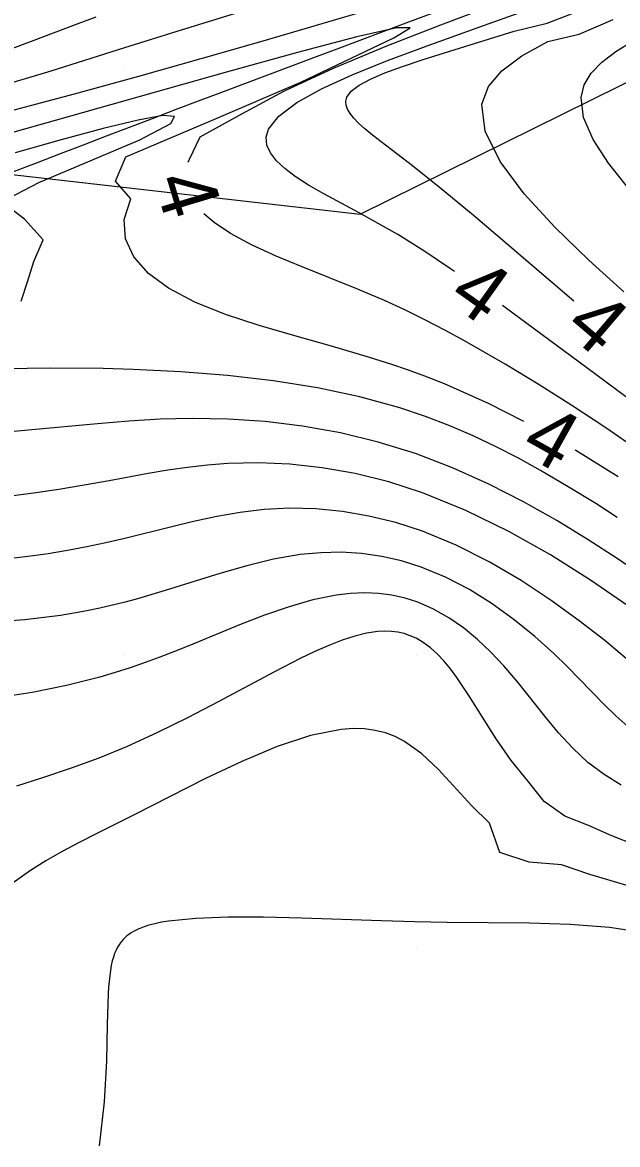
# Model space of a CAD drawing. Extents: x 2602990 to 2605851, y 618069 to 619180.
# Drawn here: x 2603786.55 to 2603806.86, y 618523.29 to 618561.61 of the extents above; entities that cross this region are included whole.
import ezdxf

# ---------------------------------------------------------------- set-up
doc = ezdxf.new("R2010")
doc.units = 0
for name, color, linetype in [('DTM Contours Major', 7, 'Continuous'), ('DTM Contours Major Text', 7, 'Continuous'), ('DTM Contours Minor', 7, 'Continuous'), ('DTM Contours Minor Text', 7, 'Continuous'), ('Exist DTM Breakline', 7, 'Continuous'), ('Exist DTM Crownline', 7, 'Continuous'), ('Exist DTM QL2 LIDAR Elevation Point', 7, 'Continuous'), ('Exist Roads EOP', 7, 'Continuous'), ('PH Exist DTM Obscure Area', 7, 'Continuous')]:
    doc.layers.add(name, color=color, linetype=linetype)

msp = doc.modelspace()

# ---------------------------------------------------------------- linework, layer by layer
at = {"layer": 'DTM Contours Major'}
for points in [[(2603800.793, 618562.759), (2603794.748, 618560.976), (2603792.635, 618560.367), (2603790.504, 618559.768), (2603788.315, 618559.166), (2603786.807, 618558.76), (2603785.268, 618558.352)], [(2603792.209, 618556.841), (2603792.244, 618556.941), (2603792.618, 618557.71), (2603794.038, 618558.49), (2603795.487, 618559.277), (2603797.169, 618560.055), (2603798.983, 618560.811), (2603800.827, 618561.533), (2603803.64, 618562.603)], [(2603807.613, 618546.977), (2603806.454, 618547.772), (2603805.295, 618548.533), (2603804.145, 618549.257), (2603803.018, 618549.939), (2603802.324, 618550.346), (2603801.639, 618550.735), (2603800.959, 618551.106), (2603800.279, 618551.46), (2603799.594, 618551.797), (2603798.902, 618552.115), (2603797.958, 618552.516), (2603796.089, 618553.263), (2603795.207, 618553.629), (2603794.387, 618554.006), (2603793.651, 618554.402), (2603793.086, 618554.778), (2603792.742, 618555.075)], [(2603807.862, 618530.514), (2603806.582, 618530.708), (2603805.24, 618530.812), (2603803.856, 618530.855), (2603801.049, 618530.875), (2603799.927, 618530.897), (2603798.804, 618530.93), (2603796.083, 618531.024), (2603794.78, 618531.054), (2603793.563, 618531.055), (2603792.469, 618531.015), (2603791.535, 618530.921), (2603791.294, 618530.881), (2603791.07, 618530.835), (2603790.863, 618530.781), (2603790.673, 618530.719), (2603790.499, 618530.649), (2603790.342, 618530.57), (2603790.261, 618530.522), (2603790.184, 618530.47), (2603790.113, 618530.415), (2603790.046, 618530.356), (2603789.984, 618530.294), (2603789.926, 618530.228), (2603789.858, 618530.136), (2603789.797, 618530.037), (2603789.743, 618529.931), (2603789.694, 618529.817), (2603789.652, 618529.694), (2603789.615, 618529.562), (2603789.579, 618529.406), (2603789.55, 618529.238), (2603789.525, 618529.058), (2603789.489, 618528.663), (2603789.477, 618528.447), (2603789.444, 618527.39), (2603789.414, 618526.145), (2603789.337, 618524.751), (2603789.169, 618523.247)]]:
    msp.add_lwpolyline(points, dxfattribs=at)
at = {"layer": 'DTM Contours Minor'}
for points in [[(2603794.63, 618562.166), (2603791.998, 618561.365), (2603790.027, 618560.751), (2603787.515, 618559.953), (2603787.056, 618559.812), (2603785.916, 618559.472)], [(2603801.298, 618553.108), (2603801.163, 618553.203), (2603800.252, 618553.81), (2603799.356, 618554.366), (2603798.686, 618554.751), (2603798.036, 618555.107), (2603796.839, 618555.755), (2603796.314, 618556.059), (2603795.851, 618556.357), (2603795.502, 618556.622), (2603795.22, 618556.888), (2603795.014, 618557.155), (2603794.894, 618557.424), (2603794.868, 618557.696), (2603794.946, 618557.97), (2603795.299, 618558.417), (2603795.913, 618558.874), (2603796.756, 618559.342), (2603797.799, 618559.821), (2603799.01, 618560.313), (2603800.359, 618560.818), (2603802.163, 618561.463), (2603804.133, 618562.165)], [(2603805.363, 618552.098), (2603803.09, 618554.043), (2603801.926, 618555.027), (2603800.84, 618555.927), (2603799.858, 618556.714), (2603798.79, 618557.535), (2603798.495, 618557.766), (2603798.237, 618557.98), (2603798.017, 618558.178), (2603797.856, 618558.344), (2603797.73, 618558.5), (2603797.641, 618558.649), (2603797.591, 618558.791), (2603797.583, 618558.927), (2603797.619, 618559.06), (2603797.772, 618559.267), (2603798.041, 618559.471), (2603798.423, 618559.677), (2603798.916, 618559.888), (2603799.518, 618560.109), (2603800.225, 618560.345), (2603801.131, 618560.629), (2603803.335, 618561.311), (2603804.454, 618561.588), (2603806.079, 618562.216)], [(2603810.362, 618552.458), (2603809.904, 618552.982), (2603809.116, 618553.859), (2603807.947, 618555.139), (2603807.208, 618555.98), (2603806.549, 618556.81), (2603806.026, 618557.611), (2603805.695, 618558.365), (2603805.612, 618559.055), (2603805.721, 618559.481), (2603805.962, 618559.877), (2603806.325, 618560.254), (2603806.8, 618560.619), (2603807.379, 618560.981), (2603808.052, 618561.35), (2603809.376, 618562.005)], [(2603789.053, 618561.79), (2603788.348, 618561.536), (2603786.931, 618561.001), (2603786.211, 618560.727)], [(2603807.076, 618552.41), (2603805.88, 618553.494), (2603804.714, 618554.622), (2603803.672, 618555.758), (2603802.847, 618556.862), (2603802.335, 618557.898), (2603802.228, 618558.827), (2603802.45, 618559.423), (2603802.914, 618559.964), (2603803.597, 618560.469), (2603804.476, 618560.962), (2603805.552, 618561.211), (2603806.707, 618561.711)], [(2603803.666, 618547.982), (2603802.449, 618548.602), (2603800.953, 618549.269), (2603800.284, 618549.533), (2603799.686, 618549.752), (2603799.157, 618549.932), (2603798.359, 618550.186), (2603797.098, 618550.554), (2603795.843, 618550.906), (2603794.625, 618551.261), (2603793.478, 618551.64), (2603792.435, 618552.06), (2603791.528, 618552.542), (2603790.852, 618553.045), (2603790.35, 618553.608), (2603790.06, 618554.224), (2603790.015, 618554.887), (2603790.252, 618555.589), (2603789.718, 618556.197), (2603790.081, 618557.022), (2603792.999, 618558.259), (2603796.048, 618559.578), (2603799.224, 618561.087), (2603799.784, 618561.43), (2603799.323, 618561.425), (2603797.964, 618561.12), (2603795.934, 618560.588), (2603793.461, 618559.904), (2603786.253, 618557.871)], [(2603786.501, 618552.1), (2603786.715, 618552.751), (2603786.939, 618553.453), (2603787.25, 618554.186), (2603786.622, 618554.891), (2603785.843, 618555.489), (2603787.103, 618556.144), (2603790.556, 618557.609), (2603791.615, 618558.163), (2603791.732, 618558.399), (2603791.339, 618558.43), (2603790.494, 618558.28), (2603789.304, 618557.99), (2603787.872, 618557.602), (2603786.302, 618557.155)], [(2603807.578, 618548.503), (2603805.807, 618549.82), (2603803.025, 618551.877), (2603802.927, 618551.948)], [(2603806.845, 618544.705), (2603806.117, 618545.18), (2603805.179, 618545.759), (2603804.227, 618546.314), (2603803.475, 618546.728), (2603802.712, 618547.122), (2603801.933, 618547.494), (2603801.13, 618547.841), (2603800.299, 618548.161), (2603799.433, 618548.45), (2603798.066, 618548.824), (2603796.622, 618549.13), (2603795.112, 618549.372), (2603793.55, 618549.556), (2603791.949, 618549.686), (2603790.321, 618549.766), (2603789.302, 618549.793), (2603787.488, 618549.805), (2603785.919, 618549.788)], [(2603807.396, 618542.932), (2603806.846, 618543.304), (2603805.854, 618543.949), (2603804.787, 618544.601), (2603803.654, 618545.241), (2603802.465, 618545.848), (2603801.231, 618546.405), (2603799.962, 618546.89), (2603798.688, 618547.283), (2603797.4, 618547.593), (2603796.11, 618547.824), (2603794.828, 618547.981), (2603793.566, 618548.069), (2603792.335, 618548.09), (2603791.788, 618548.08), (2603791.247, 618548.059), (2603790.711, 618548.029), (2603790.177, 618547.992), (2603789.108, 618547.902), (2603786.873, 618547.696), (2603785.767, 618547.599)], [(2603806.878, 618546.092), (2603805.432, 618546.995), (2603805.411, 618547.006)], [(2603807.209, 618541.688), (2603805.934, 618542.571), (2603804.571, 618543.429), (2603803.145, 618544.232), (2603801.682, 618544.948), (2603800.206, 618545.547), (2603799.049, 618545.92), (2603797.905, 618546.204), (2603796.779, 618546.406), (2603795.677, 618546.528), (2603794.602, 618546.575), (2603793.562, 618546.552), (2603792.864, 618546.498), (2603792.181, 618546.418), (2603791.508, 618546.318), (2603790.841, 618546.205), (2603789.51, 618545.96), (2603788.655, 618545.808), (2603787.794, 618545.666), (2603786.929, 618545.536), (2603786.063, 618545.423)], [(2603807.164, 618539.878), (2603806.804, 618540.186), (2603806.423, 618540.502), (2603805.554, 618541.183), (2603804.595, 618541.875), (2603803.564, 618542.552), (2603802.476, 618543.188), (2603801.348, 618543.758), (2603800.198, 618544.235), (2603799.287, 618544.531), (2603798.375, 618544.756), (2603797.467, 618544.911), (2603796.566, 618544.999), (2603795.675, 618545.02), (2603794.798, 618544.977), (2603793.984, 618544.881), (2603793.183, 618544.741), (2603792.391, 618544.569), (2603791.606, 618544.379), (2603790.042, 618543.986), (2603789.395, 618543.838), (2603788.745, 618543.701), (2603788.088, 618543.577), (2603787.423, 618543.467), (2603786.747, 618543.371), (2603786.059, 618543.291)], [(2603807.21, 618537.57), (2603806.795, 618537.938), (2603806.388, 618538.332), (2603805.137, 618539.616), (2603804.683, 618540.059), (2603804.031, 618540.647), (2603803.329, 618541.217), (2603802.584, 618541.753), (2603801.803, 618542.242), (2603800.992, 618542.668), (2603800.158, 618543.015), (2603799.489, 618543.225), (2603798.811, 618543.379), (2603798.124, 618543.476), (2603797.43, 618543.518), (2603796.729, 618543.505), (2603796.022, 618543.438), (2603795.118, 618543.281), (2603794.206, 618543.059), (2603793.286, 618542.793), (2603791.421, 618542.208), (2603790.476, 618541.93), (2603790.049, 618541.816), (2603789.62, 618541.709), (2603789.186, 618541.611), (2603788.746, 618541.52), (2603788.299, 618541.437), (2603787.844, 618541.363), (2603786.63, 618541.211), (2603785.369, 618541.117)], [(2603806.986, 618535.566), (2603806.401, 618535.931), (2603805.849, 618536.345), (2603805.328, 618536.827), (2603804.839, 618537.358), (2603804.372, 618537.922), (2603803.454, 618539.08), (2603802.98, 618539.639), (2603802.538, 618540.109), (2603802.077, 618540.543), (2603801.596, 618540.938), (2603801.096, 618541.285), (2603800.578, 618541.579), (2603800.041, 618541.813), (2603799.605, 618541.953), (2603799.157, 618542.052), (2603798.698, 618542.111), (2603798.228, 618542.131), (2603797.746, 618542.112), (2603797.252, 618542.055), (2603796.461, 618541.894), (2603795.646, 618541.66), (2603794.81, 618541.368), (2603793.959, 618541.038), (2603792.224, 618540.328), (2603791.732, 618540.131), (2603791.237, 618539.94), (2603790.736, 618539.755), (2603790.229, 618539.578), (2603789.713, 618539.411), (2603789.185, 618539.255), (2603788.048, 618538.968), (2603786.874, 618538.732), (2603785.684, 618538.546)], [(2603807.471, 618533.517), (2603806.66, 618533.834), (2603805.865, 618534.188), (2603805.057, 618534.505), (2603804.354, 618535.009), (2603803.784, 618535.72), (2603803.223, 618536.41), (2603802.717, 618537.143), (2603802.25, 618537.882), (2603801.809, 618538.593), (2603801.378, 618539.24), (2603801.155, 618539.537), (2603800.931, 618539.806), (2603800.703, 618540.046), (2603800.47, 618540.256), (2603800.23, 618540.434), (2603799.983, 618540.58), (2603799.783, 618540.67), (2603799.577, 618540.74), (2603799.363, 618540.788), (2603799.143, 618540.817), (2603798.915, 618540.825), (2603798.679, 618540.813), (2603798.294, 618540.756), (2603797.887, 618540.655), (2603797.458, 618540.514), (2603797.005, 618540.336), (2603796.529, 618540.126), (2603796.028, 618539.886), (2603795.148, 618539.437), (2603793.226, 618538.413), (2603792.204, 618537.881), (2603791.157, 618537.362), (2603790.095, 618536.879), (2603789.151, 618536.493), (2603788.208, 618536.144), (2603787.271, 618535.825), (2603786.345, 618535.527)], [(2603807.869, 618531.936), (2603805.911, 618532.517), (2603804.941, 618532.845), (2603803.837, 618532.939), (2603802.841, 618533.263), (2603802.493, 618534.268), (2603801.877, 618534.871), (2603800.744, 618536.095), (2603800.18, 618536.631), (2603799.585, 618537.06), (2603799.267, 618537.222), (2603798.935, 618537.347), (2603798.586, 618537.435), (2603798.22, 618537.485), (2603797.835, 618537.497), (2603797.43, 618537.471), (2603796.379, 618537.263), (2603795.237, 618536.884), (2603794.034, 618536.379), (2603792.799, 618535.793), (2603791.565, 618535.171), (2603790.362, 618534.557), (2603789.085, 618533.919), (2603788.48, 618533.61), (2603787.9, 618533.301), (2603787.347, 618532.984), (2603786.822, 618532.656), (2603786.193, 618532.207)]]:
    msp.add_lwpolyline(points, dxfattribs=at)
at = {"layer": 'Exist DTM Breakline'}
msp.add_spline([(2603647.352, 618520.802), (2603704.337, 618541.966), (2603758.983, 618562.663), (2603811.118, 618582.434), (2603865.604, 618602.567), (2603913.966, 618621.231), (2603963.574, 618640.143), (2603974.725, 618636.355), (2603978.77, 618630.138), (2603971.844, 618627.992), (2603956.88, 618621.982), (2603923.969, 618609.772), (2603877.426, 618591.796), (2603827.273, 618571.857), (2603776.875, 618552.809), (2603720.479, 618530.104), (2603675.109, 618514.176), (2603657.355, 618505.354), (2603640.368, 618498.804), (2603619.191, 618491.366), (2603591.676, 618480.386)], degree=3, dxfattribs=at)
at = {"layer": 'Exist DTM Crownline'}
msp.add_spline([(2603233.488, 618380.754), (2603285.185, 618400.095), (2603335.457, 618418.629), (2603390.812, 618439.069), (2603440.087, 618457.325), (2603493.996, 618477.231), (2603542.655, 618495.301), (2603600.808, 618516.867), (2603653.659, 618536.362), (2603706.222, 618555.742), (2603764.811, 618577.593), (2603823.52, 618599.847), (2603878.564, 618620.56), (2603937.951, 618643.078), (2603997.369, 618665.789), (2604036.209, 618680.665), (2604055.311, 618688.017)], degree=3, dxfattribs=at)
at = {"layer": 'Exist DTM QL2 LIDAR Elevation Point'}
for p, q in [((2603790, 618560), (2603790, 618560)), ((2603800, 618560), (2603800, 618560)), ((2603790, 618550), (2603790, 618550)), ((2603800, 618550), (2603800, 618550)), ((2603790, 618540), (2603790, 618540)), ((2603800, 618540), (2603800, 618540)), ((2603790, 618530), (2603790, 618530)), ((2603800, 618530), (2603800, 618530))]:
    msp.add_line(p, q, dxfattribs=at)
at = {"layer": 'Exist Roads EOP'}
for points in [[(2603230.17, 618389.98), (2603282.929, 618409.597), (2603332.773, 618427.868), (2603388.167, 618448.413), (2603437.203, 618466.721), (2603490.778, 618486.527), (2603539.039, 618504.558), (2603597.451, 618526.156), (2603651.053, 618545.972), (2603705.208, 618566.084), (2603762.02, 618587.183), (2603820.334, 618609.162), (2603876.341, 618629.99), (2603934.909, 618652.28), (2603996.409, 618675.568), (2604033.216, 618689.957), (2604052.01, 618697.199)], [(2604034.633, 618668.486), (2603984.89, 618650.123), (2603936.767, 618631.654), (2603888.195, 618613.335), (2603837.766, 618594.258), (2603782.918, 618573.705), (2603731.939, 618554.39), (2603671.126, 618532.171), (2603621.822, 618514.106), (2603561.545, 618491.877), (2603506.421, 618471.293), (2603452.163, 618451.33), (2603398.364, 618431.316), (2603341.431, 618410.355), (2603281.65, 618388.199), (2603223.033, 618366.475), (2603185.717, 618352.612)]]:
    msp.add_spline(points, degree=3, dxfattribs=at)
at = {"layer": 'PH Exist DTM Obscure Area'}
msp.add_lwpolyline([(2603611.669, 618481.486), (2603621.832, 618487.193), (2603634.854, 618493.342), (2603647.569, 618502.487), (2603662.594, 618512.341), (2603675.88, 618519.311), (2603694.34, 618526.885), (2603713.833, 618527.652), (2603730.339, 618527.158), (2603742.923, 618535.893), (2603753.597, 618544.606), (2603767.139, 618552.942), (2603782.778, 618556.802), (2603798.072, 618555.067), (2603811.904, 618561.907)], dxfattribs=at)

# ---------------------------------------------------------------- texts
at = {"layer": 'DTM Contours Major Text'}
msp.add_text('4', height=2, rotation=286.8019, dxfattribs=at).set_placement((2603791.02, 618556.214))
at = {"layer": 'DTM Contours Minor Text'}
for rotation, p in [(324.5295, (2603801.005, 618552.099)), (319.4698, (2603804.977, 618551.113)), (330.8002, (2603803.483, 618546.946))]:
    msp.add_text('4', height=2, rotation=rotation, dxfattribs=at).set_placement(p)

doc.saveas('drawing.dxf')
